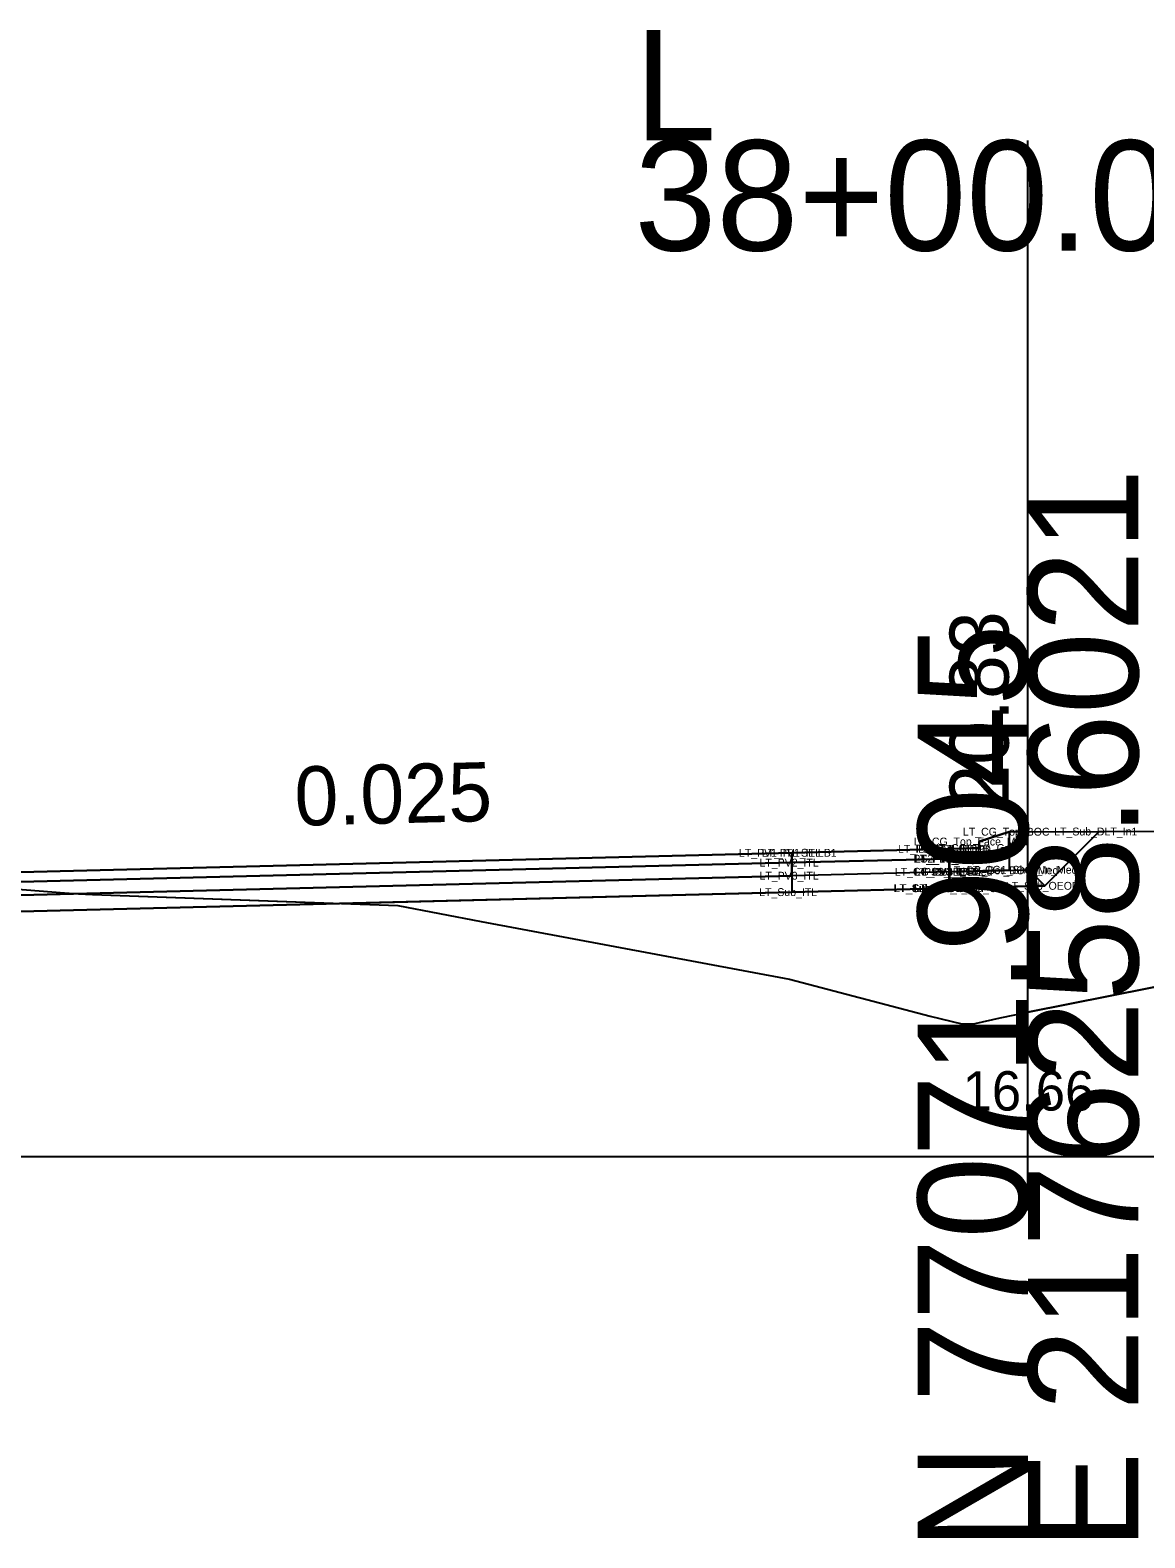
# Model space of a CAD drawing. Extents: x 2177029 to 2201446, y 59897 to 78390.
# Drawn here: x 2199217.38 to 2199245.7, y 68897.62 to 68935.93 of the extents above; entities that cross this region are included whole.
import ezdxf

# ---------------------------------------------------------------- set-up
doc = ezdxf.new("R2010")
doc.units = 0
for name, color, linetype in [('Exist Cross Section Cell', 7, 'Continuous'), ('Exist PHM Roadway Shape', 7, 'Continuous'), ('Exist XS Center Line Elevation Label', 7, 'Continuous'), ('Exist XS Ground Line', 7, 'Continuous'), ('Old_Level_11', 7, 'Continuous'), ('Old_Level_2', 7, 'Continuous'), ('Prop CMT Concrete Structures', 7, 'Continuous'), ('Prop CMT Pvmt Course 1 CG', 7, 'Continuous'), ('Prop CMT Pvmt Course 2', 7, 'Continuous'), ('Prop CMT Pvmt Course 2 CG', 7, 'Continuous'), ('Prop CMT Pvmt Course 3', 7, 'Continuous'), ('Prop CMT Pvmt Course 4', 7, 'Continuous'), ('Prop CMT Slope Grass', 7, 'Continuous'), ('Prop CMT Top Wall Envelope', 7, 'Continuous'), ('Prop Hatching', 7, 'Continuous'), ('Prop Horizontal Alignment', 7, 'Continuous'), ('Prop Retaining Wall', 7, 'Continuous'), ('Prop Terminator CELL', 7, 'Continuous'), ('Prop XS Side Slope Text', 7, 'Continuous'), ('Scratch_Level_0', 7, 'Continuous'), ('Scratch_Level_9', 7, 'Continuous')]:
    doc.layers.add(name, color=color, linetype=linetype)

msp = doc.modelspace()

# ---------------------------------------------------------------- linework, layer by layer
at = {"layer": 'Exist Cross Section Cell'}
for p, q in [((2199242.732, 68907.31), (2199242.732, 68933.127)), ((2199042.732, 68907.31), (2199242.732, 68907.31)), ((2199242.732, 68907.31), (2199442.732, 68907.31))]:
    msp.add_line(p, q, dxfattribs=at)
at = {"layer": 'Exist XS Ground Line'}
msp.add_lwpolyline([(2199215.348, 68914.232), (2199218.252, 68914.008), (2199218.609, 68913.979), (2199218.959, 68913.967), (2199226.718, 68913.688), (2199228.839, 68913.282), (2199236.676, 68911.817), (2199240.246, 68910.876), (2199241.055, 68910.675), (2199241.387, 68910.684), (2199242.025, 68910.834), (2199242.732, 68910.975), (2199249.948, 68912.408)], dxfattribs=at)
at = {"layer": 'Old_Level_2'}
msp.add_line((2199242.732, 68905.938), (2199242.732, 68922.682), dxfattribs=at)
at = {"layer": 'Prop CMT Concrete Structures'}
for p, q in [((2199212.732, 68914.425), (2199236.733, 68915.025)), ((2199236.733, 68915.025), (2199236.732, 68915.025)), ((2199240.732, 68915.125), (2199240.741, 68915.125)), ((2199240.741, 68915.125), (2199240.742, 68915.125))]:
    msp.add_line(p, q, dxfattribs=at)
at = {"layer": 'Prop CMT Pvmt Course 1 CG'}
for points in [[(2199240.732, 68914.541), (2199236.732, 68914.441)], [(2199236.732, 68914.441), (2199236.732, 68914.025)], [(2199240.732, 68914.125), (2199240.732, 68914.541)], [(2199236.732, 68914.025), (2199240.732, 68914.125)]]:
    msp.add_lwpolyline(points, dxfattribs=at)
at = {"layer": 'Prop CMT Pvmt Course 2'}
for points in [[(2199212.732, 68913.841), (2199236.732, 68914.441)], [(2199236.732, 68914.441), (2199236.732, 68914.025)], [(2199240.732, 68914.541), (2199240.742, 68914.542)], [(2199240.732, 68914.125), (2199240.732, 68914.541)], [(2199240.742, 68914.542), (2199240.742, 68914.125)], [(2199236.732, 68914.025), (2199212.732, 68913.425)], [(2199240.742, 68914.125), (2199240.732, 68914.125)]]:
    msp.add_lwpolyline(points, dxfattribs=at)
at = {"layer": 'Prop CMT Pvmt Course 2 CG'}
for points in [[(2199212.732, 68914.425), (2199236.732, 68915.025)], [(2199236.732, 68915.025), (2199236.732, 68914.775)], [(2199240.732, 68915.125), (2199240.742, 68915.125)], [(2199240.732, 68914.875), (2199240.732, 68915.125)], [(2199240.742, 68915.125), (2199240.742, 68914.875)], [(2199236.732, 68914.775), (2199212.732, 68914.175)], [(2199240.742, 68914.875), (2199240.732, 68914.875)]]:
    msp.add_lwpolyline(points, dxfattribs=at)
at = {"layer": 'Prop CMT Pvmt Course 3'}
for points in [[(2199244.538, 68915.565), (2199243.159, 68914.185)], [(2199212.732, 68913.425), (2199236.732, 68914.025)], [(2199236.732, 68914.025), (2199240.732, 68914.125)], [(2199240.732, 68914.125), (2199240.742, 68914.125)], [(2199240.742, 68914.125), (2199243.159, 68914.185)], [(2199240.742, 68914.125), (2199240.742, 68914.125)]]:
    msp.add_lwpolyline(points, dxfattribs=at)
at = {"layer": 'Prop CMT Pvmt Course 4'}
msp.add_lwpolyline([(2199236.732, 68915.025), (2199240.732, 68915.125)], dxfattribs=at)
at = {"layer": 'Prop CMT Slope Grass'}
for points in [[(2199212.732, 68914.175), (2199236.732, 68914.775)], [(2199236.732, 68914.775), (2199236.732, 68914.441)], [(2199240.732, 68914.541), (2199240.732, 68914.875)], [(2199240.732, 68914.875), (2199240.742, 68914.875)], [(2199240.742, 68914.875), (2199240.742, 68914.542)], [(2199236.732, 68914.441), (2199212.732, 68913.841)], [(2199240.742, 68914.542), (2199240.732, 68914.541)]]:
    msp.add_lwpolyline(points, dxfattribs=at)
at = {"layer": 'Prop Hatching'}
msp.add_lwpolyline([(2199242.252, 68915.56), (2199247.103, 68915.57)], dxfattribs=at)
at = {"layer": 'Prop Horizontal Alignment'}
for points in [[(2199240.742, 68914.542), (2199242.752, 68914.592), (2199243.159, 68914.185)], [(2199240.742, 68914.125), (2199240.742, 68914.542)], [(2199243.159, 68914.185), (2199240.742, 68914.125)]]:
    msp.add_lwpolyline(points, dxfattribs=at)
at = {"layer": 'Prop Retaining Wall'}
msp.add_lwpolyline([(2199240.742, 68915.125), (2199241.492, 68915.144), (2199241.493, 68915.31), (2199242.252, 68915.56)], dxfattribs=at)
at = {"layer": 'Prop Terminator CELL'}
for points in [[(2199240.742, 68915.125), (2199241.492, 68915.144), (2199241.493, 68915.31), (2199242.252, 68915.56)], [(2199242.252, 68915.56), (2199242.252, 68914.579)], [(2199240.742, 68914.542), (2199240.742, 68915.125)], [(2199242.252, 68914.579), (2199240.742, 68914.542)]]:
    msp.add_lwpolyline(points, dxfattribs=at)
at = {"layer": 'Prop XS Side Slope Text'}
msp.add_lwpolyline([(2199215.348, 68914.232), (2199218.252, 68914.008), (2199218.609, 68913.979), (2199218.959, 68913.967), (2199225.293, 68913.739), (2199236.732, 68914.025), (2199240.742, 68914.125), (2199242.732, 68914.175), (2199242.732, 68915.561), (2199242.252, 68915.56), (2199241.493, 68915.31), (2199241.492, 68915.144), (2199240.732, 68915.125), (2199236.732, 68915.025), (2199212.732, 68914.425)], dxfattribs=at)
for points in [[(2199242.732, 68914.175), (2199243.159, 68914.185), (2199244.538, 68915.565), (2199247.103, 68915.57), (2199248.722, 68915.142), (2199251.028, 68912.836), (2199253.473, 68912.885), (2199254.238, 68912.905), (2199252.555, 68912.736), (2199249.948, 68912.408), (2199242.732, 68910.975)], [(2199213.725, 68914.145), (2199214.448, 68914.183), (2199215.348, 68914.232), (2199218.252, 68914.008), (2199218.609, 68913.979), (2199218.959, 68913.967), (2199225.293, 68913.739), (2199212.732, 68913.425), (2199212.732, 68914.093)], [(2199228.839, 68913.282), (2199236.676, 68911.817), (2199240.246, 68910.876), (2199241.055, 68910.675), (2199241.387, 68910.684), (2199242.025, 68910.834), (2199242.732, 68910.975), (2199242.732, 68914.175), (2199240.742, 68914.125), (2199236.732, 68914.025), (2199225.293, 68913.739), (2199226.718, 68913.688)]]:
    msp.add_lwpolyline(points, close=True, dxfattribs=at)
at = {"layer": 'Scratch_Level_0'}
for points in [[(2199236.732, 68914.775), (2199240.732, 68914.875)], [(2199236.732, 68914.441), (2199236.732, 68914.775)], [(2199240.732, 68914.875), (2199240.732, 68914.541)], [(2199240.732, 68914.541), (2199236.732, 68914.441)]]:
    msp.add_lwpolyline(points, dxfattribs=at)
at = {"layer": 'Scratch_Level_9'}
for points in [[(2199236.732, 68915.025), (2199240.732, 68915.125)], [(2199236.732, 68914.775), (2199236.732, 68915.025)], [(2199240.732, 68915.125), (2199240.732, 68914.875)], [(2199240.732, 68914.875), (2199236.732, 68914.775)]]:
    msp.add_lwpolyline(points, dxfattribs=at)

# ---------------------------------------------------------------- texts
at = {"layer": 'Exist Cross Section Cell'}
for s, p in [('L', (2199232.732, 68933.127)), ('38+00.00 / 1', (2199232.732, 68930.327))]:
    msp.add_text(s, height=2.8, dxfattribs=at).set_placement(p)
for s, p in [('E 2176258.6021', (2199245.532, 68897.31)), ('N 77071.9045', (2199242.732, 68897.31))]:
    msp.add_text(s, height=2.8, rotation=90, dxfattribs=at).set_placement(p)
at = {"layer": 'Exist PHM Roadway Shape'}
for s, p in [('LT_CG_Top_Face_Med', (2199239.83, 68915.21)), ('LT_CG_Top_BOC', (2199241.08, 68915.46)), ('LT_Sub_DLT_In1', (2199243.399, 68915.465)), ('LT_PV1_ITL SE LB1', (2199235.388, 68914.925)), ('LT_PV1_ITL', (2199235.968, 68914.925)), ('LT_PV1_ITL SE LB', (2199239.429, 68915.025)), ('PS1_LT_IEOP', (2199239.877, 68915.025)), ('LT_PV1_ITL1', (2199239.945, 68915.025)), ('LT_CG_Top_Gut', (2199240.315, 68915.044)), ('LT_PV2_ITL', (2199235.911, 68914.675)), ('LT_CG_Bot_IE_Med', (2199239.348, 68914.442)), ('PS2_LT_IEOP', (2199239.82, 68914.775)), ('LT_PV2_ITL2', (2199239.832, 68914.775)), ('LT_PV3_ITL2', (2199239.832, 68914.442)), ('LT_PV2_PGL', (2199239.853, 68914.775)), ('LT_PV3_PGL', (2199239.853, 68914.441)), ('PS3_IEOP', (2199240.09, 68914.441)), ('LT_CG_Bot_BOC_Med', (2199240.695, 68914.479)), ('LT_CG1_Shelf_In_Med', (2199241.18, 68914.492)), ('LT_PV3_ITL', (2199235.911, 68914.341)), ('LT_Sub_OEOP', (2199242.17, 68914.085)), ('LT_Sub_ITL', (2199235.902, 68913.925)), ('LT_Sub_Trench_In', (2199239.315, 68914.025)), ('LT_Sub_IEOT_CG_C1', (2199239.334, 68914.025)), ('LT_Sub_ITL2', (2199239.822, 68914.025)), ('LT_Sub_PGL', (2199239.844, 68914.025))]:
    msp.add_text(s, height=0.2, dxfattribs=at).set_placement(p)
at = {"layer": 'Exist XS Center Line Elevation Label'}
msp.add_text('16.66', height=1, dxfattribs=at).set_placement((2199241.071, 68908.475))
at = {"layer": 'Old_Level_11'}
msp.add_text('0.025', height=1.5, rotation=1.4316, dxfattribs=at).set_placement((2199224.112, 68915.71))
at = {"layer": 'Prop CMT Top Wall Envelope'}
msp.add_text('20.83', height=1.5, rotation=90, dxfattribs=at).set_placement((2199242.242, 68916.144))

doc.saveas('drawing.dxf')
